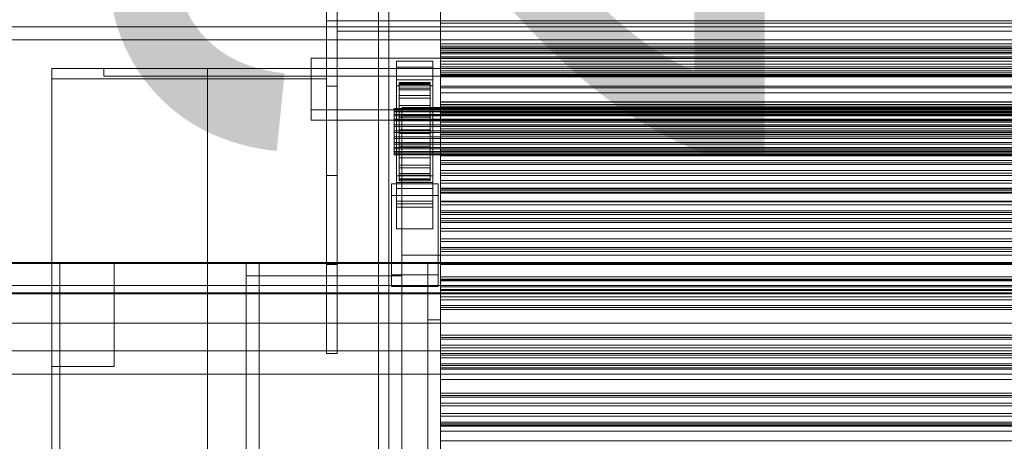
# Model space of a CAD drawing. Header units: millimetres. Extents: x -2233 to 61924, y -68080 to 6847.
# Tile 274 of 656: x -1412 to -1032, y -33144 to -32981. Entities that reach past the tile are written whole.
import ezdxf

# ---------------------------------------------------------------- set-up
doc = ezdxf.new("R2010")
doc.units = ezdxf.units.MM
for name, color, linetype, lineweight in [('COTAS_O', 1, 'Continuous', 0), ('frontal_C03', 7, 'Continuous', 0), ('frontal_C03-dry', 7, 'Continuous', 0), ('frontal_secador', 7, 'Continuous', 0)]:
    doc.layers.add(name, color=color, linetype=linetype, lineweight=lineweight)
doc.dimstyles.new('R19_100', dxfattribs={"dimtxt": 250, "dimasz": 150, "dimexe": 150, "dimexo": 80, "dimgap": 100, "dimtad": 1, "dimtih": 1, "dimtoh": 1, "dimdsep": 46, "dimcen": 0.09, "dimadec": 0, "dimazin": 0, "dimtfac": 1, "dimtdec": 4, "dimtofl": 0, "dimtmove": 0, "dimatfit": 3, "dimfxl": 1, "dimtolj": 1, "dimtzin": 0, "dimarcsym": 0})

# ---------------------------------------------------------------- blocks, each defined once
blk = doc.blocks.new('DIM_R28_51')
at = {"layer": 'COTAS_O'}
for p, q in [((-1725, -31700), (-1025, -31700)), ((-1025, -31700), (-1070, -31850)), ((-1025, -34400), (-1025, -31700)), ((-1025, -31700), (-980, -31850)), ((-1025, -34400), (-1070, -34250)), ((-1025, -34400), (-980, -34250)), ((-1725, -34400), (-1025, -34400))]:
    blk.add_line(p, q, dxfattribs=at)
blk.add_text('2700 O', height=250, rotation=90, dxfattribs=at).set_placement((-1125, -33050))
blk = doc.blocks.new('DIM_R28_59')
at = {"layer": 'COTAS_O'}
for p, q in [((-1400, -33000), (-700, -33000)), ((-700, -33000), (-745, -33150)), ((-700, -36000), (-700, -33000)), ((-700, -33000), (-655, -33150)), ((-700, -36000), (-745, -35850)), ((-700, -36000), (-655, -35850)), ((-1400, -36000), (-700, -36000))]:
    blk.add_line(p, q, dxfattribs=at)
blk.add_text('3000 O', height=250, rotation=90, dxfattribs=at).set_placement((-800, -34500))

msp = doc.modelspace()

# ---------------------------------------------------------------- linework, layer by layer
at = {"layer": 'frontal_C03'}
for p, q in [((-1274, -34875.113), (-1274, -32314.944)), ((-1270, -32314.944), (-1270, -34875.113)), ((-1270, -34879.011), (-1270, -32318.841)), ((-1274, -32441.623), (-1274, -35001.792)), ((-1270, -35001.792), (-1270, -32441.623)), ((1530, -32983.942), (-1530, -32983.942)), ((1530, -32988.942), (-1530, -32988.942)), ((-1250, -32992.085), (-1250, -32990.55)), ((-1250, -32990.55), (-1250, -32991.431)), ((1250, -32990.55), (-1250, -32990.55)), ((-1250, -32991.431), (-1250, -32994.392)), ((1250, -32991.431), (-1250, -32991.431)), ((-1250, -32995.45), (-1250, -32992.085)), ((1250, -32992.085), (-1250, -32992.085)), ((-1250, -32993.19), (-1250, -32992.392)), ((-1250, -32992.392), (-1250, -32993.774)), ((-1250, -32992.392), (1250, -32992.392)), ((-1250, -32996.112), (-1250, -32993.19)), ((-1250, -32993.19), (1250, -32993.19)), ((-1267, -32999.49), (-1267, -32997.244)), ((-1267, -32997.244), (-1253, -32997.244)), ((-1267, -33044.018), (-1267, -32997.244)), ((-1253, -32997.244), (-1253, -32999.49)), ((-1253, -32997.244), (-1253, -33044.018)), ((-1250, -32993.774), (-1250, -32997.242)), ((-1250, -32993.774), (1250, -32993.774)), ((-1250, -32994.392), (-1250, -32998.302)), ((1250, -32994.392), (-1250, -32994.392)), ((-1250, -32999.359), (-1250, -32995.45)), ((-1250, -32995.45), (1250, -32995.45)), ((-1250, -33000.961), (-1250, -32996.112)), ((-1250, -32996.112), (1250, -32996.112)), ((-1250, -32997.242), (-1250, -33002.558)), ((-1250, -32997.242), (1250, -32997.242)), ((-1253, -32999.49), (-1267, -32999.49)), ((-1267, -32999.49), (-1267, -33046.264)), ((-1253, -33046.264), (-1253, -32999.49)), ((-1250, -32998.302), (-1250, -33001.667)), ((1250, -32998.302), (-1250, -32998.302)), ((-1250, -33002.32), (-1250, -32999.359)), ((1250, -32999.359), (-1250, -32999.359)), ((-1250, -33007.405), (-1250, -33000.961)), ((-1250, -33000.961), (1250, -33000.961)), ((-1267, -33006.676), (-1267, -33004.43)), ((-1267, -33004.43), (-1253, -33004.43)), ((-1267, -33051.204), (-1267, -33004.43)), ((-1253, -33004.43), (-1253, -33006.676)), ((-1253, -33004.43), (-1253, -33051.204)), ((-1250, -33001.667), (-1250, -33003.201)), ((1250, -33001.667), (-1250, -33001.667)), ((-1250, -33003.201), (-1250, -33002.32)), ((1250, -33002.32), (-1250, -33002.32)), ((-1250, -33002.558), (-1250, -33009.36)), ((-1250, -33002.558), (1250, -33002.558)), ((1250, -33003.201), (-1250, -33003.201)), ((-1253, -33006.676), (-1267, -33006.676)), ((-1267, -33006.676), (-1267, -33053.45)), ((-1266, -33015.378), (-1266, -33005.384)), ((-1266, -33005.384), (-1266, -33006.205)), ((-1266, -33005.384), (-1254, -33005.384)), ((-1266, -33005.858), (-1266, -33005.384)), ((-1266, -33015.602), (-1266, -33005.858)), ((-1266, -33005.858), (-1254, -33005.858)), ((-1266, -33007.593), (-1266, -33005.858)), ((-1266, -33015.767), (-1266, -33006.205)), ((-1266, -33006.205), (-1266, -33008.264)), ((-1266, -33006.205), (-1254, -33006.205)), ((-1266, -33016.424), (-1266, -33007.593)), ((-1266, -33007.593), (-1254, -33007.593)), ((-1266, -33010.472), (-1266, -33007.593)), ((-1266, -33016.742), (-1266, -33008.264)), ((-1266, -33008.264), (-1266, -33011.42)), ((-1266, -33008.264), (-1254, -33008.264)), ((-1254, -33006.205), (-1254, -33005.384)), ((-1254, -33005.384), (-1254, -33015.378)), ((-1254, -33005.384), (-1254, -33005.858)), ((-1254, -33005.858), (-1254, -33015.602)), ((-1254, -33005.858), (-1254, -33007.593)), ((-1254, -33008.264), (-1254, -33006.205)), ((-1254, -33006.205), (-1254, -33015.767)), ((-1254, -33007.593), (-1254, -33016.424)), ((-1254, -33007.593), (-1254, -33010.472)), ((-1254, -33011.42), (-1254, -33008.264)), ((-1254, -33008.264), (-1254, -33016.742)), ((-1253, -33053.45), (-1253, -33006.676)), ((-1250, -33015.005), (-1250, -33007.405)), ((-1250, -33007.405), (1250, -33007.405)), ((-1266, -33017.788), (-1266, -33010.472)), ((-1266, -33010.472), (-1254, -33010.472)), ((-1266, -33014.298), (-1266, -33010.472)), ((-1266, -33018.237), (-1266, -33011.42)), ((-1266, -33011.42), (-1266, -33015.459)), ((-1266, -33011.42), (-1254, -33011.42)), ((-1254, -33010.472), (-1254, -33017.788)), ((-1254, -33010.472), (-1254, -33014.298)), ((-1254, -33015.459), (-1254, -33011.42)), ((-1254, -33011.42), (-1254, -33018.237)), ((-1250, -33009.36), (-1250, -33017.186)), ((-1250, -33009.36), (1250, -33009.36)), ((-1268, -33015.602), (-1268, -33015.378)), ((-1268, -33015.378), (-1268, -33015.767)), ((-1268, -33015.378), (1268, -33015.378)), ((-1268, -33016.424), (-1268, -33015.602)), ((-1268, -33015.602), (1268, -33015.602)), ((-1268, -33015.767), (-1268, -33016.742)), ((-1268, -33015.767), (1268, -33015.767)), ((-1266, -33019.6), (-1266, -33014.298)), ((-1266, -33014.298), (-1254, -33014.298)), ((-1266, -33018.81), (-1266, -33014.298)), ((-1266, -33015.767), (-1266, -33015.378)), ((-1254, -33015.378), (-1266, -33015.378)), ((-1266, -33015.378), (-1266, -33015.602)), ((-1266, -33020.15), (-1266, -33015.459)), ((-1266, -33015.459), (-1266, -33020.106)), ((-1266, -33015.459), (-1254, -33015.459)), ((-1254, -33015.602), (-1266, -33015.602)), ((-1266, -33015.602), (-1266, -33016.424)), ((-1266, -33016.742), (-1266, -33015.767)), ((-1254, -33015.767), (-1266, -33015.767)), ((-1254, -33014.298), (-1254, -33019.6)), ((-1254, -33014.298), (-1254, -33018.81)), ((-1254, -33015.378), (-1254, -33015.767)), ((-1254, -33015.602), (-1254, -33015.378)), ((-1254, -33020.106), (-1254, -33015.459)), ((-1254, -33015.459), (-1254, -33020.15)), ((-1254, -33016.424), (-1254, -33015.602)), ((-1254, -33015.767), (-1254, -33016.742)), ((-1250, -33014.543), (-1250, -33013.008)), ((-1250, -33013.008), (-1250, -33013.889)), ((1250, -33013.008), (-1250, -33013.008)), ((-1250, -33013.889), (-1250, -33016.85)), ((1250, -33013.889), (-1250, -33013.889)), ((-1250, -33017.907), (-1250, -33014.543)), ((1250, -33014.543), (-1250, -33014.543)), ((-1250, -33023.243), (-1250, -33015.005)), ((-1250, -33015.005), (1250, -33015.005)), ((-1268, -33017.788), (-1268, -33016.424)), ((-1268, -33016.424), (1268, -33016.424)), ((-1268, -33016.742), (-1268, -33018.237)), ((-1268, -33016.742), (1268, -33016.742)), ((-1268, -33019.6), (-1268, -33017.788)), ((-1268, -33017.788), (1268, -33017.788)), ((-1268, -33018.237), (-1268, -33020.15)), ((-1268, -33018.237), (1268, -33018.237)), ((-1268, -33021.738), (-1268, -33019.6)), ((-1268, -33019.6), (1268, -33019.6)), ((-1254, -33016.424), (-1266, -33016.424)), ((-1266, -33016.424), (-1266, -33017.788)), ((-1266, -33018.237), (-1266, -33016.742)), ((-1254, -33016.742), (-1266, -33016.742)), ((-1254, -33017.788), (-1266, -33017.788)), ((-1266, -33017.788), (-1266, -33019.6)), ((-1266, -33020.15), (-1266, -33018.237)), ((-1254, -33018.237), (-1266, -33018.237)), ((-1266, -33021.738), (-1266, -33018.81)), ((-1266, -33018.81), (-1254, -33018.81)), ((-1266, -33023.702), (-1266, -33018.81)), ((-1254, -33019.6), (-1266, -33019.6)), ((-1266, -33019.6), (-1266, -33021.738)), ((-1254, -33017.788), (-1254, -33016.424)), ((-1254, -33016.742), (-1254, -33018.237)), ((-1254, -33019.6), (-1254, -33017.788)), ((-1254, -33018.237), (-1254, -33020.15)), ((-1254, -33018.81), (-1254, -33021.738)), ((-1254, -33018.81), (-1254, -33023.702)), ((-1254, -33021.738), (-1254, -33019.6)), ((-1250, -33016.85), (-1250, -33020.759)), ((1250, -33016.85), (-1250, -33016.85)), ((-1250, -33017.186), (-1250, -33025.502)), ((1250, -33017.186), (-1250, -33017.186)), ((-1250, -33021.817), (-1250, -33017.907)), ((-1250, -33017.907), (1250, -33017.907)), ((-1268, -33020.15), (-1268, -33022.351)), ((-1268, -33020.15), (1268, -33020.15)), ((-1268, -33024.055), (-1268, -33021.738)), ((-1268, -33021.738), (1268, -33021.738)), ((-1268, -33022.351), (-1268, -33024.69)), ((1268, -33022.351), (-1268, -33022.351)), ((-1266, -33020.106), (-1266, -33022.351)), ((-1254, -33020.106), (-1266, -33020.106)), ((-1266, -33020.106), (-1266, -33025.043)), ((-1266, -33022.351), (-1266, -33020.15)), ((-1254, -33020.15), (-1266, -33020.15)), ((-1254, -33021.738), (-1266, -33021.738)), ((-1266, -33021.738), (-1266, -33024.055)), ((-1266, -33022.351), (-1254, -33022.351)), ((-1266, -33024.69), (-1266, -33022.351)), ((-1266, -33024.055), (-1266, -33023.702)), ((-1266, -33023.702), (-1254, -33023.702)), ((-1266, -33028.639), (-1266, -33023.702)), ((-1254, -33022.351), (-1254, -33020.106)), ((-1254, -33025.043), (-1254, -33020.106)), ((-1254, -33020.15), (-1254, -33022.351)), ((-1254, -33024.055), (-1254, -33021.738)), ((-1254, -33022.351), (-1254, -33024.69)), ((-1254, -33023.702), (-1254, -33024.055)), ((-1254, -33023.702), (-1254, -33028.639)), ((-1250, -33020.759), (-1250, -33024.124)), ((1250, -33020.759), (-1250, -33020.759)), ((-1250, -33024.778), (-1250, -33021.817)), ((1250, -33021.817), (-1250, -33021.817)), ((-1250, -33031.559), (-1250, -33023.243)), ((-1250, -33023.243), (1250, -33023.243)), ((-1268, -33026.394), (-1268, -33024.055)), ((-1268, -33024.055), (1268, -33024.055)), ((-1268, -33024.69), (-1268, -33027.007)), ((-1268, -33024.69), (1268, -33024.69)), ((-1268, -33028.595), (-1268, -33026.394)), ((-1268, -33026.394), (1268, -33026.394)), ((-1268, -33027.007), (-1268, -33029.145)), ((-1268, -33027.007), (1268, -33027.007)), ((-1254, -33024.055), (-1266, -33024.055)), ((-1266, -33024.055), (-1266, -33026.394)), ((-1266, -33027.007), (-1266, -33024.69)), ((-1266, -33024.69), (-1266, -33025.043)), ((-1254, -33024.69), (-1266, -33024.69)), ((-1266, -33025.043), (-1266, -33029.935)), ((-1266, -33025.043), (-1254, -33025.043)), ((-1266, -33026.394), (-1266, -33028.639)), ((-1254, -33026.394), (-1266, -33026.394)), ((-1266, -33026.394), (-1266, -33028.595)), ((-1266, -33029.145), (-1266, -33027.007)), ((-1266, -33027.007), (-1266, -33029.935)), ((-1254, -33027.007), (-1266, -33027.007)), ((-1254, -33026.394), (-1254, -33024.055)), ((-1254, -33025.043), (-1254, -33024.69)), ((-1254, -33024.69), (-1254, -33027.007)), ((-1254, -33029.935), (-1254, -33025.043)), ((-1254, -33028.639), (-1254, -33026.394)), ((-1254, -33028.595), (-1254, -33026.394)), ((-1254, -33029.935), (-1254, -33027.007)), ((-1254, -33027.007), (-1254, -33029.145)), ((-1250, -33024.124), (-1250, -33025.659)), ((1250, -33024.124), (-1250, -33024.124)), ((-1250, -33025.659), (-1250, -33024.778)), ((1250, -33024.778), (-1250, -33024.778)), ((-1250, -33025.502), (-1250, -33033.74)), ((-1250, -33025.502), (1250, -33025.502)), ((1250, -33025.659), (-1250, -33025.659)), ((-1268, -33030.508), (-1268, -33028.595)), ((-1268, -33028.595), (1268, -33028.595)), ((-1268, -33029.145), (-1268, -33030.957)), ((-1268, -33029.145), (1268, -33029.145)), ((-1268, -33032.003), (-1268, -33030.508)), ((-1268, -33030.508), (1268, -33030.508)), ((-1268, -33030.957), (-1268, -33032.321)), ((-1268, -33030.957), (1268, -33030.957)), ((-1266, -33028.595), (-1266, -33033.286)), ((-1254, -33028.595), (-1266, -33028.595)), ((-1266, -33028.595), (-1266, -33030.508)), ((-1266, -33028.639), (-1254, -33028.639)), ((-1266, -33033.286), (-1266, -33028.639)), ((-1266, -33030.957), (-1266, -33029.145)), ((-1266, -33029.145), (-1266, -33034.447)), ((-1254, -33029.145), (-1266, -33029.145)), ((-1266, -33029.935), (-1266, -33034.447)), ((-1266, -33029.935), (-1254, -33029.935)), ((-1266, -33030.508), (-1266, -33037.325)), ((-1254, -33030.508), (-1266, -33030.508)), ((-1266, -33030.508), (-1266, -33032.003)), ((-1266, -33032.321), (-1266, -33030.957)), ((-1266, -33030.957), (-1266, -33038.273)), ((-1254, -33030.957), (-1266, -33030.957)), ((-1254, -33033.286), (-1254, -33028.595)), ((-1254, -33030.508), (-1254, -33028.595)), ((-1254, -33028.639), (-1254, -33033.286)), ((-1254, -33034.447), (-1254, -33029.145)), ((-1254, -33029.145), (-1254, -33030.957)), ((-1254, -33034.447), (-1254, -33029.935)), ((-1254, -33037.325), (-1254, -33030.508)), ((-1254, -33032.003), (-1254, -33030.508)), ((-1254, -33038.273), (-1254, -33030.957)), ((-1254, -33030.957), (-1254, -33032.321)), ((-1268, -33032.978), (-1268, -33032.003)), ((-1268, -33032.003), (1268, -33032.003)), ((-1268, -33032.321), (-1268, -33033.143)), ((-1268, -33032.321), (1268, -33032.321)), ((-1268, -33033.367), (-1268, -33032.978)), ((-1268, -33032.978), (1268, -33032.978)), ((-1268, -33033.143), (-1268, -33033.367)), ((-1268, -33033.143), (1268, -33033.143)), ((-1268, -33033.367), (1268, -33033.367)), ((-1266, -33032.003), (-1266, -33040.482)), ((-1254, -33032.003), (-1266, -33032.003)), ((-1266, -33032.003), (-1266, -33032.978)), ((-1266, -33033.143), (-1266, -33032.321)), ((-1266, -33032.321), (-1266, -33041.152)), ((-1254, -33032.321), (-1266, -33032.321)), ((-1266, -33032.978), (-1266, -33042.54)), ((-1254, -33032.978), (-1266, -33032.978)), ((-1266, -33032.978), (-1266, -33033.367)), ((-1266, -33033.367), (-1266, -33033.143)), ((-1266, -33033.143), (-1266, -33042.887)), ((-1254, -33033.143), (-1266, -33033.143)), ((-1266, -33033.286), (-1254, -33033.286)), ((-1266, -33037.325), (-1266, -33033.286)), ((-1266, -33033.367), (-1266, -33043.361)), ((-1254, -33033.367), (-1266, -33033.367)), ((-1266, -33034.447), (-1266, -33038.273)), ((-1266, -33034.447), (-1254, -33034.447)), ((-1254, -33040.482), (-1254, -33032.003)), ((-1254, -33032.978), (-1254, -33032.003)), ((-1254, -33041.152), (-1254, -33032.321)), ((-1254, -33032.321), (-1254, -33033.143)), ((-1254, -33042.54), (-1254, -33032.978)), ((-1254, -33033.367), (-1254, -33032.978)), ((-1254, -33042.887), (-1254, -33033.143)), ((-1254, -33033.143), (-1254, -33033.367)), ((-1254, -33033.286), (-1254, -33037.325)), ((-1254, -33043.361), (-1254, -33033.367)), ((-1254, -33038.273), (-1254, -33034.447)), ((-1250, -33039.385), (-1250, -33031.559)), ((-1250, -33031.559), (1250, -33031.559)), ((-1250, -33033.74), (-1250, -33041.34)), ((-1250, -33033.74), (1250, -33033.74)), ((-1266, -33037.325), (-1254, -33037.325)), ((-1266, -33040.482), (-1266, -33037.325)), ((-1266, -33038.273), (-1266, -33041.152)), ((-1266, -33038.273), (-1254, -33038.273)), ((-1254, -33037.325), (-1254, -33040.482)), ((-1254, -33041.152), (-1254, -33038.273)), ((-1250, -33037), (-1250, -33035.465)), ((-1250, -33035.465), (-1250, -33036.347)), ((1250, -33035.465), (-1250, -33035.465)), ((-1250, -33036.347), (-1250, -33039.308)), ((1250, -33036.347), (-1250, -33036.347)), ((-1250, -33040.365), (-1250, -33037)), ((1250, -33037), (-1250, -33037)), ((-1267, -33052.175), (-1267, -33041.395)), ((-1267, -33041.395), (-1253, -33041.395)), ((-1267, -33051.14), (-1267, -33041.395)), ((-1266, -33040.482), (-1254, -33040.482)), ((-1266, -33042.54), (-1266, -33040.482)), ((-1266, -33041.152), (-1266, -33042.887)), ((-1266, -33041.152), (-1254, -33041.152)), ((-1266, -33042.54), (-1254, -33042.54)), ((-1266, -33043.361), (-1266, -33042.54)), ((-1254, -33040.482), (-1254, -33042.54)), ((-1254, -33042.887), (-1254, -33041.152)), ((-1254, -33042.54), (-1254, -33043.361)), ((-1253, -33041.395), (-1253, -33052.175)), ((-1253, -33041.395), (-1253, -33051.14)), ((-1250, -33039.308), (-1250, -33043.217)), ((1250, -33039.308), (-1250, -33039.308)), ((-1250, -33046.187), (-1250, -33039.385)), ((-1250, -33039.385), (1250, -33039.385)), ((-1250, -33044.274), (-1250, -33040.365)), ((-1250, -33040.365), (1250, -33040.365)), ((-1250, -33041.34), (-1250, -33047.784)), ((-1250, -33041.34), (1250, -33041.34)), ((-1269, -33049.031), (-1269, -33044.539)), ((-1269, -33044.539), (-1251, -33044.539)), ((-1269, -33079.62), (-1269, -33044.539)), ((-1253, -33044.018), (-1267, -33044.018)), ((-1267, -33044.018), (-1267, -33046.264)), ((-1267, -33046.264), (-1253, -33046.264)), ((-1266, -33042.887), (-1266, -33043.361)), ((-1266, -33042.887), (-1254, -33042.887)), ((-1266, -33043.361), (-1254, -33043.361)), ((-1254, -33043.361), (-1254, -33042.887)), ((-1253, -33046.264), (-1253, -33044.018)), ((-1251, -33044.539), (-1251, -33049.031)), ((-1251, -33044.539), (-1251, -33079.62)), ((-1250, -33043.217), (-1250, -33046.582)), ((1250, -33043.217), (-1250, -33043.217)), ((-1250, -33047.235), (-1250, -33044.274)), ((1250, -33044.274), (-1250, -33044.274)), ((-1250, -33051.504), (-1250, -33046.187)), ((-1250, -33046.187), (1250, -33046.187)), ((-1250, -33046.582), (-1250, -33048.117)), ((1250, -33046.582), (-1250, -33046.582)), ((-1251, -33049.031), (-1269, -33049.031)), ((-1269, -33084.111), (-1269, -33049.031)), ((-1251, -33084.111), (-1251, -33049.031)), ((-1250, -33048.117), (-1250, -33047.235)), ((1250, -33047.235), (-1250, -33047.235)), ((-1250, -33047.784), (-1250, -33052.633)), ((-1250, -33047.784), (1250, -33047.784)), ((1250, -33048.117), (-1250, -33048.117)), ((-1253, -33051.14), (-1267, -33051.14)), ((-1267, -33051.14), (-1267, -33061.919)), ((-1253, -33051.204), (-1267, -33051.204)), ((-1267, -33051.204), (-1267, -33053.45)), ((-1253, -33052.175), (-1267, -33052.175)), ((-1267, -33052.175), (-1267, -33061.919)), ((-1267, -33053.45), (-1253, -33053.45)), ((-1253, -33061.919), (-1253, -33051.14)), ((-1253, -33053.45), (-1253, -33051.204)), ((-1253, -33061.919), (-1253, -33052.175)), ((-1250, -33054.971), (-1250, -33051.504)), ((-1250, -33051.504), (1250, -33051.504)), ((-1250, -33052.633), (-1250, -33055.555)), ((-1250, -33052.633), (1250, -33052.633)), ((-1250, -33056.353), (-1250, -33054.971)), ((-1250, -33054.971), (1250, -33054.971)), ((-1250, -33055.555), (-1250, -33056.353)), ((-1250, -33055.555), (1250, -33055.555)), ((-1250, -33056.353), (1250, -33056.353)), ((-1250, -33059.458), (-1250, -33057.923)), ((-1250, -33057.923), (-1250, -33058.804)), ((1250, -33057.923), (-1250, -33057.923)), ((-1250, -33058.804), (-1250, -33061.765)), ((1250, -33058.804), (-1250, -33058.804)), ((-1250, -33062.823), (-1250, -33059.458)), ((1250, -33059.458), (-1250, -33059.458)), ((-1250, -33061.765), (-1250, -33065.675)), ((1250, -33061.765), (-1250, -33061.765)), ((-1267, -33061.919), (-1253, -33061.919)), ((-1250, -33066.732), (-1250, -33062.823)), ((-1250, -33062.823), (1250, -33062.823)), ((-1250, -33065.675), (-1250, -33069.039)), ((1250, -33065.675), (-1250, -33065.675)), ((-1250, -33069.693), (-1250, -33066.732)), ((1250, -33066.732), (-1250, -33066.732)), ((-1250, -33069.039), (-1250, -33070.574)), ((1250, -33069.039), (-1250, -33069.039)), ((-1250, -33070.574), (-1250, -33069.693)), ((1250, -33069.693), (-1250, -33069.693)), ((1250, -33070.574), (-1250, -33070.574)), ((-1500, -33074.787), (1500, -33074.787)), ((-1500, -33075.187), (1500, -33075.187)), ((-1251, -33079.62), (-1269, -33079.62)), ((-1269, -33079.62), (-1269, -33084.111)), ((-1251, -33084.111), (-1251, -33079.62)), ((-1250, -33081.915), (-1250, -33080.381)), ((-1250, -33080.381), (-1250, -33081.262)), ((1250, -33080.381), (-1250, -33080.381)), ((1500, -33083.77), (-1500, -33083.77)), ((-1269, -33084.111), (-1251, -33084.111)), ((-1250, -33081.262), (-1250, -33084.223)), ((1250, -33081.262), (-1250, -33081.262)), ((-1250, -33085.28), (-1250, -33081.915)), ((1250, -33081.915), (-1250, -33081.915)), ((-1250, -33084.223), (-1250, -33088.132)), ((1250, -33084.223), (-1250, -33084.223)), ((1500, -33086.595), (-1500, -33086.595)), ((1500, -33086.88), (-1500, -33086.88)), ((-1250, -33089.19), (-1250, -33085.28)), ((-1250, -33085.28), (1250, -33085.28)), ((-1250, -33088.132), (-1250, -33091.497)), ((1250, -33088.132), (-1250, -33088.132)), ((-1250, -33092.151), (-1250, -33089.19)), ((1250, -33089.19), (-1250, -33089.19)), ((-1250, -33091.497), (-1250, -33093.032)), ((1250, -33091.497), (-1250, -33091.497)), ((-1250, -33093.032), (-1250, -33092.151)), ((1250, -33092.151), (-1250, -33092.151)), ((1250, -33093.032), (-1250, -33093.032)), ((-1500, -33098.289), (1500, -33098.289)), ((-1250, -33104.373), (-1250, -33102.838)), ((-1250, -33102.838), (-1250, -33103.72)), ((1250, -33102.838), (-1250, -33102.838)), ((-1250, -33103.72), (-1250, -33106.68)), ((1250, -33103.72), (-1250, -33103.72)), ((-1250, -33107.738), (-1250, -33104.373)), ((1250, -33104.373), (-1250, -33104.373)), ((-1250, -33106.68), (-1250, -33110.59)), ((1250, -33106.68), (-1250, -33106.68)), ((1500, -33108.893), (-1500, -33108.893)), ((-1250, -33111.647), (-1250, -33107.738)), ((-1250, -33107.738), (1250, -33107.738)), ((-1250, -33110.59), (-1250, -33113.955)), ((1250, -33110.59), (-1250, -33110.59)), ((-1250, -33114.608), (-1250, -33111.647)), ((1250, -33111.647), (-1250, -33111.647)), ((-1250, -33113.955), (-1250, -33115.49)), ((1250, -33113.955), (-1250, -33113.955)), ((-1250, -33115.49), (-1250, -33114.608)), ((1250, -33114.608), (-1250, -33114.608)), ((-1500, -33117.876), (1500, -33117.876)), ((1250, -33115.49), (-1250, -33115.49)), ((-1250, -33126.831), (-1250, -33125.296)), ((-1250, -33125.296), (-1250, -33126.177)), ((1250, -33125.296), (-1250, -33125.296)), ((-1250, -33126.177), (-1250, -33129.138)), ((1250, -33126.177), (-1250, -33126.177)), ((-1250, -33130.195), (-1250, -33126.831)), ((1250, -33126.831), (-1250, -33126.831)), ((-1250, -33129.138), (-1250, -33133.048)), ((1250, -33129.138), (-1250, -33129.138)), ((-1250, -33134.105), (-1250, -33130.195)), ((-1250, -33130.195), (1250, -33130.195)), ((-1250, -33133.048), (-1250, -33136.412)), ((1250, -33133.048), (-1250, -33133.048)), ((-1250, -33137.066), (-1250, -33134.105)), ((1250, -33134.105), (-1250, -33134.105)), ((-1250, -33136.412), (-1250, -33137.947)), ((1250, -33136.412), (-1250, -33136.412)), ((-1250, -33137.947), (-1250, -33137.066)), ((1250, -33137.066), (-1250, -33137.066)), ((1250, -33137.947), (-1250, -33137.947))]:
    msp.add_line(p, q, dxfattribs=at)
at = {"layer": 'frontal_C03-dry'}
for p, q in [((-1294, -32912.875), (-1294, -33006.875)), ((-1290, -33006.875), (-1290, -32912.875)), ((-1294, -32947.25), (-1294, -33041.25)), ((-1294, -32947.25), (-1294, -32981.625)), ((-1290, -33041.25), (-1290, -32947.25)), ((-1290, -32981.625), (-1290, -32947.25)), ((-1290, -32951.25), (-1290, -32985.625)), ((-1250, -32982.5), (-1250, -32948.125)), ((-1294, -33006.875), (-1294, -32972.5)), ((-1290, -32972.5), (-1290, -33006.875)), ((-1250, -32972.5), (-1250, -33006.875)), ((-1294, -32981.625), (-1294, -33075.625)), ((-1294, -32981.625), (-1290, -32981.625)), ((-1294, -32981.625), (-1294, -33016)), ((1290, -32981.625), (-1290, -32981.625)), ((-1290, -32981.625), (-1290, -32985.625)), ((-1290, -33075.625), (-1290, -32981.625)), ((-1290, -33016), (-1290, -32981.625)), ((-1250, -32982.5), (-1250, -32978.5)), ((-1250, -33012.875), (-1250, -32978.5)), ((-1290, -32985.625), (1290, -32985.625)), ((-1290, -32985.625), (-1290, -33020)), ((1250, -32982.5), (-1250, -32982.5)), ((-1250, -33016.875), (-1250, -32982.5)), ((-1294, -33006.875), (-1290, -33006.875)), ((-1294, -33041.25), (-1294, -33006.875)), ((-1290, -33006.875), (-1290, -33041.25)), ((-1250, -33006.875), (1250, -33006.875)), ((-1250, -33012.875), (-1250, -33006.875)), ((-1250, -33006.875), (-1250, -33041.25)), ((-1294, -33016), (-1294, -33110)), ((-1294, -33016), (-1290, -33016)), ((1290, -33016), (-1290, -33016)), ((-1290, -33016), (-1290, -33020)), ((-1290, -33110), (-1290, -33016)), ((1250, -33012.875), (-1250, -33012.875)), ((-1250, -33016.875), (-1250, -33012.875)), ((-1250, -33047.25), (-1250, -33012.875)), ((-1290, -33020), (1290, -33020)), ((1250, -33016.875), (-1250, -33016.875)), ((-1250, -33051.25), (-1250, -33016.875)), ((-1294, -33041.25), (-1290, -33041.25)), ((-1294, -33075.625), (-1294, -33041.25)), ((-1290, -33041.25), (-1290, -33075.625)), ((-1250, -33041.25), (1250, -33041.25)), ((-1250, -33047.25), (-1250, -33041.25)), ((-1250, -33041.25), (-1250, -33075.625)), ((1250, -33047.25), (-1250, -33047.25)), ((-1250, -33051.25), (-1250, -33047.25)), ((-1250, -33081.625), (-1250, -33047.25)), ((1250, -33051.25), (-1250, -33051.25)), ((-1250, -33085.625), (-1250, -33051.25)), ((-1294, -33075.625), (-1290, -33075.625)), ((-1294, -33110), (-1294, -33075.625)), ((-1290, -33075.625), (-1290, -33110)), ((-1250, -33075.625), (1250, -33075.625)), ((-1250, -33081.625), (-1250, -33075.625)), ((-1250, -33075.625), (-1250, -33110)), ((1250, -33081.625), (-1250, -33081.625)), ((-1250, -33085.625), (-1250, -33081.625)), ((-1250, -33116), (-1250, -33081.625)), ((1250, -33085.625), (-1250, -33085.625)), ((-1250, -33120), (-1250, -33085.625)), ((-1294, -33110), (-1290, -33110)), ((-1250, -33110), (1250, -33110)), ((-1250, -33116), (-1250, -33110)), ((1250, -33116), (-1250, -33116)), ((-1250, -33120), (-1250, -33116)), ((1250, -33120), (-1250, -33120))]:
    msp.add_line(p, q, dxfattribs=at)
at = {"layer": 'frontal_secador'}
for p, q in [((1300, -32996), (-1300, -32996)), ((-1300, -32996), (-1300, -33016)), ((-1300, -32996), (-1300, -33000)), ((-1400, -33000), (1400, -33000)), ((-1400, -33075), (-1400, -33000)), ((-1400, -33000), (-1250, -33000)), ((-1400, -33250), (-1400, -33000)), ((-1400, -33000), (-1340, -33000)), ((-1400, -36000), (-1400, -33000)), ((-1400, -33000), (-1294, -33000)), ((-1400, -33004), (-1400, -33000)), ((-1380, -33000), (1380, -33000)), ((-1380, -33003), (-1380, -33000)), ((-1340, -36000), (-1340, -33000)), ((-1300, -33020), (-1300, -33000)), ((-1300, -33000), (1300, -33000)), ((-1294, -33004), (-1294, -33000)), ((-1250, -33250), (-1250, -33000)), ((-1400, -33004), (-1294, -33004)), ((-1380, -33003), (1380, -33003)), ((-1300, -33016), (1300, -33016)), ((-1300, -33020), (-1300, -33016)), ((-1265, -33015), (1265, -33015)), ((-1265, -33018), (-1265, -33015)), ((1300, -33020), (-1300, -33020)), ((-1265, -33018), (1265, -33018)), ((-1265, -33072), (-1265, -33018)), ((-1265, -33072), (1265, -33072)), ((-1265, -33075), (-1265, -33072)), ((-1400, -33075), (-1325, -33075)), ((-1400, -36000), (-1400, -33075)), ((-1400, -35590), (-1400, -33075)), ((-1400, -33075), (-1397, -33075)), ((-1400, -35940), (-1400, -33075)), ((-1400, -33075), (-1376, -33075)), ((-1400, -33115), (-1400, -33075)), ((-1400, -33075), (1400, -33075)), ((-1400, -34650), (-1400, -33075)), ((-1397, -35940), (-1397, -33075)), ((-1376, -33115), (-1376, -33075)), ((-1325, -36000), (-1325, -33075)), ((-1325, -35590), (-1325, -33075)), ((-1325, -33075), (-1320, -33075)), ((-1325, -35980), (-1325, -33075)), ((-1325, -33075), (-1265, -33075)), ((-1325, -33080), (-1325, -33075)), ((-1325, -33350), (-1325, -33075)), ((-1320, -35980), (-1320, -33075)), ((-1320, -33075), (-1270, -33075)), ((-1320, -33350), (-1320, -33075)), ((-1320, -33075), (-1255, -33075)), ((-1270, -33075), (-1265, -33075)), ((-1270, -35980), (-1270, -33075)), ((-1265, -35980), (-1265, -33075)), ((-1265, -33075), (1265, -33075)), ((-1265, -33080), (-1265, -33075)), ((-1255, -33075), (-1250, -33075)), ((-1255, -33350), (-1255, -33075)), ((-1250, -33350), (-1250, -33075)), ((-1325, -33080), (-1265, -33080)), ((-1325, -33080), (-1320, -33080)), ((-1325, -33170), (-1325, -33080)), ((-1320, -33170), (-1320, -33080)), ((-1270, -33080), (-1265, -33080)), ((-1270, -33170), (-1270, -33080)), ((-1265, -33170), (-1265, -33080)), ((-1255, -33337), (-1255, -33097)), ((-1255, -33097), (-1255, -33166)), ((-1255, -33097), (-1250, -33097)), ((-1250, -33097), (-1250, -33337)), ((-1250, -33166), (-1250, -33097)), ((-1400, -33115), (-1376, -33115)), ((-1250, -33139.918), (-1250, -33137.611)), ((1250, -33137.611), (-1250, -33137.611)), ((-1250, -33143.65), (-1250, -33139.918)), ((1250, -33139.918), (-1250, -33139.918)), ((-1250, -33143.65), (-1250, -33147.382)), ((-1250, -33143.65), (1250, -33143.65))]:
    msp.add_line(p, q, dxfattribs=at)

# ---------------------------------------------------------------- dimensions: what is measured, and where the dimension line sits
at = {"layer": 'COTAS_O'}
for p1, p2, picture, middle in [((-1725, -34400), (-1725, -31700), 'DIM_R28_51', (-1025, -33050)), ((-1400, -36000), (-1400, -33000), 'DIM_R28_59', (-700, -34500))]:
    dim = msp.add_aligned_dim(p1=p1, p2=p2, distance=-700, text='<> O', dimstyle='R19_100', dxfattribs=at)
    dim.commit()
    dim.dimension.update_dxf_attribs({"geometry": picture, "text_midpoint": middle})

doc.saveas('drawing.dxf')
